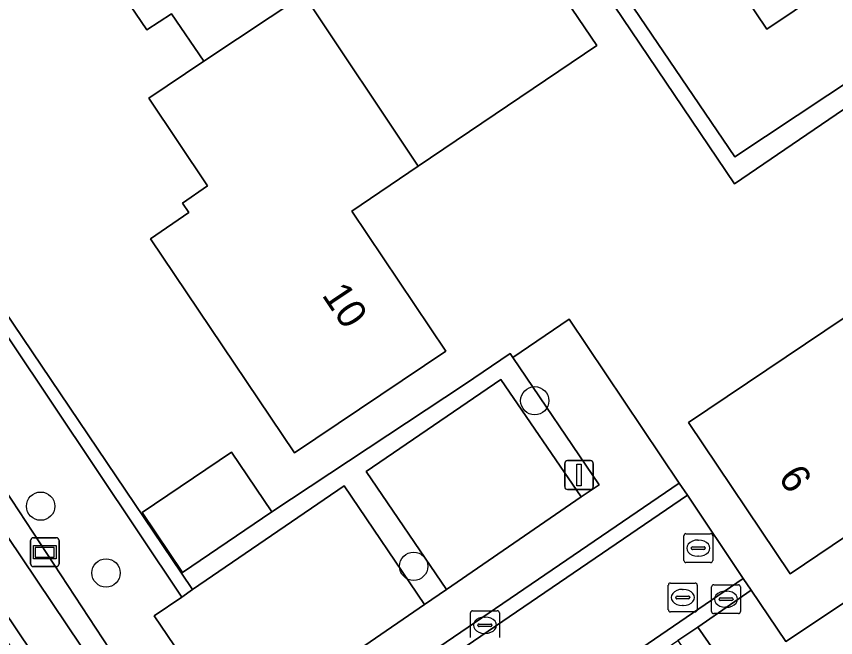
# Model space of a CAD drawing. Extents: x 158793 to 159888, y 384317 to 385256.
# Drawn here: x 158945.21 to 158973.54, y 384634.6 to 384656.08 of the extents above; entities that cross this region are included whole.
import ezdxf

# ---------------------------------------------------------------- set-up
doc = ezdxf.new("R2010")
doc.units = 0
for name, color, linetype in [('IMGEO_Boom', 7, 'Continuous'), ('IMGEO_Erf', 7, 'Continuous'), ('IMGEO_Groenvoorziening', 7, 'Continuous'), ('IMGEO_Haag', 7, 'Continuous'), ('IMGEO_Hek', 7, 'Continuous'), ('IMGEO_Kolk', 7, 'Continuous'), ('IMGEO_Lichtmast', 7, 'Continuous'), ('IMGEO_Pand', 7, 'Continuous'), ('IMGEO_Pand_nummerreeks', 7, 'Continuous'), ('IMGEO_Parkeervlak_open', 7, 'Continuous'), ('IMGEO_Rijbaan_lokaal_open', 7, 'Continuous'), ('IMGEO_Rioolput', 7, 'Continuous'), ('IMGEO_Straatnaambord', 7, 'Continuous'), ('IMGEO_Voetpad_halfverhard', 7, 'Continuous'), ('IMGEO_Voetpad_open', 7, 'Continuous')]:
    doc.layers.add(name, color=color, linetype=linetype)

msp = doc.modelspace()

# ---------------------------------------------------------------- linework, layer by layer
at = {"layer": 'IMGEO_Boom'}
for centre in [(158963.138, 384642.792), (158946.048, 384639.147), (158958.95, 384637.068), (158948.309, 384636.838)]:
    msp.add_circle(centre, 0.489, dxfattribs=at)
at = {"layer": 'IMGEO_Erf'}
for points in [[(158977.807, 384655.577), (158970.042, 384650.292), (158941.462, 384692.581)], [(158939.596, 384653.583), (158950.919, 384636.829), (158950.958, 384636.856), (158949.554, 384638.926), (158952.648, 384641.018), (158954.049, 384638.948), (158960.703, 384643.352), (158962.287, 384644.421), (158962.382, 384644.283), (158964.327, 384645.61), (158968.134, 384639.947), (158968.418, 384639.524), (158970.35, 384636.65), (158970.621, 384636.247), (158971.818, 384634.466), (158975.716, 384637.065)], [(158976.795, 384640.054), (158971.967, 384636.804), (158968.458, 384642.042), (158975.882, 384647.025)]]:
    msp.add_lwpolyline(points, dxfattribs=at)
msp.add_lwpolyline([(158959.111, 384650.898), (158956.816, 384649.346), (158960.067, 384644.506), (158954.829, 384640.992), (158949.853, 384648.386), (158951.172, 384649.295), (158950.952, 384649.62), (158951.817, 384650.223), (158949.791, 384653.25), (158951.688, 384654.533), (158950.579, 384656.17), (158949.72, 384655.614), (158947.442, 384658.977), (158948.29, 384659.551), (158947.666, 384660.472), (158949.703, 384661.834), (158948.108, 384664.221), (158953.136, 384667.637), (158959.371, 384658.409), (158961.876, 384660.105), (158965.286, 384655.074)], close=True, dxfattribs=at)
at = {"layer": 'IMGEO_Groenvoorziening'}
for points in [[(158922.109, 384671.989), (158924.962, 384667.694), (158929.431, 384670.782), (158930.599, 384671.589), (158928.67, 384674.688), (158928.077, 384675.641), (158930.702, 384677.442), (158927, 384683.401), (158941.507, 384693.215), (158970.058, 384651.22), (158977.555, 384656.193), (158975.853, 384658.793), (158971.165, 384655.643), (158941.388, 384699.818)], [(158941.462, 384692.581), (158970.042, 384650.292), (158977.807, 384655.577), (158986.56, 384661.35), (158997.226, 384645.658), (159005.347, 384633.805), (158991.18, 384624.297), (158986.877, 384630.783), (158982.198, 384627.503), (158982.566, 384626.956), (158986.69, 384629.795), (158990.973, 384623.592), (159006.114, 384633.802), (158986.551, 384662.087), (158978.394, 384656.739), (158978.554, 384656.496), (158977.714, 384655.951), (158977.555, 384656.193), (158970.058, 384651.22), (158941.507, 384693.215)]]:
    msp.add_lwpolyline(points, dxfattribs=at)
for points in [[(158939.596, 384653.583), (158939.313, 384653.993), (158939.017, 384653.792), (158950.928, 384636.006), (158951.302, 384636.262), (158950.919, 384636.829)], [(158939.017, 384653.792), (158935.807, 384651.605), (158936.203, 384651.016), (158937.049, 384651.521), (158951.101, 384630.138), (158952.761, 384631.247), (158949.979, 384635.355), (158950.928, 384636.006)], [(158936.203, 384651.016), (158950.52, 384629.75), (158951.101, 384630.138), (158937.049, 384651.521)], [(158957.311, 384640.347), (158961.963, 384643.532), (158964.741, 384639.472), (158965.367, 384639.89), (158962.382, 384644.283), (158962.287, 384644.421), (158960.703, 384643.352), (158954.049, 384638.948), (158950.958, 384636.856), (158950.919, 384636.829), (158951.302, 384636.262), (158956.541, 384639.854), (158959.328, 384635.75), (158960.089, 384636.266)], [(158968.774, 384634.969), (158968.085, 384634.504), (158970.914, 384630.355), (158964.22, 384625.803), (158961.404, 384629.901), (158960.669, 384629.404), (158963.469, 384625.318), (158958.849, 384622.147), (158956.071, 384626.266), (158955.406, 384625.815), (158958.47, 384621.32), (158971.961, 384630.395)]]:
    msp.add_lwpolyline(points, close=True, dxfattribs=at)
at = {"layer": 'IMGEO_Haag'}
msp.add_lwpolyline([(158941.462, 384692.581), (158970.042, 384650.292), (158977.807, 384655.577), (158986.56, 384661.35), (158997.226, 384645.658), (159005.347, 384633.805), (158991.18, 384624.297), (158986.877, 384630.783), (158982.198, 384627.503), (158982.566, 384626.956), (158986.69, 384629.795), (158990.973, 384623.592), (159006.114, 384633.802), (158986.551, 384662.087), (158978.394, 384656.739), (158978.554, 384656.496), (158977.714, 384655.951), (158977.555, 384656.193), (158970.058, 384651.22), (158941.507, 384693.215)], dxfattribs=at)
for points in [[(158939.596, 384653.583), (158939.313, 384653.993), (158939.017, 384653.792), (158950.928, 384636.006), (158951.302, 384636.262), (158950.919, 384636.829)], [(158936.203, 384651.016), (158950.52, 384629.75), (158951.101, 384630.138), (158937.049, 384651.521)], [(158957.311, 384640.347), (158961.963, 384643.532), (158964.741, 384639.472), (158965.367, 384639.89), (158962.382, 384644.283), (158962.287, 384644.421), (158960.703, 384643.352), (158954.049, 384638.948), (158950.958, 384636.856), (158950.919, 384636.829), (158951.302, 384636.262), (158956.541, 384639.854), (158959.328, 384635.75), (158960.089, 384636.266)]]:
    msp.add_lwpolyline(points, close=True, dxfattribs=at)
at = {"layer": 'IMGEO_Hek'}
msp.add_lwpolyline([(158954.049, 384638.948), (158960.703, 384643.352)], dxfattribs=at)
at = {"layer": 'IMGEO_Kolk'}
for p, q in [((158969.328, 384636.432), (158970.18, 384636.432)), ((158969.253, 384635.506), (158969.253, 384636.358)), ((158969.741, 384636.212), (158969.766, 384636.212)), ((158970.254, 384636.358), (158970.254, 384635.506)), ((158969.512, 384635.926), (158969.512, 384635.938)), ((158969.95, 384635.889), (158969.552, 384635.889)), ((158969.555, 384635.975), (158969.953, 384635.975)), ((158969.996, 384635.938), (158969.996, 384635.926)), ((158969.764, 384635.652), (158969.739, 384635.652)), ((158960.914, 384634.604), (158960.914, 384635.456)), ((158960.989, 384635.53), (158961.841, 384635.53)), ((158961.402, 384635.31), (158961.427, 384635.31)), ((158961.915, 384635.456), (158961.915, 384634.604)), ((158970.18, 384635.432), (158969.328, 384635.432)), ((158961.173, 384635.024), (158961.173, 384635.036)), ((158961.611, 384634.987), (158961.213, 384634.987)), ((158961.216, 384635.073), (158961.614, 384635.073)), ((158961.657, 384635.036), (158961.657, 384635.024)), ((158961.425, 384634.75), (158961.4, 384634.75))]:
    msp.add_line(p, q, dxfattribs=at)
for points in [[(158969.328, 384636.432), (158970.18, 384636.432)], [(158969.253, 384635.506), (158969.253, 384636.358)], [(158970.254, 384636.358), (158970.254, 384635.506)], [(158960.914, 384634.604), (158960.914, 384635.456)], [(158960.989, 384635.53), (158961.841, 384635.53)], [(158961.915, 384635.456), (158961.915, 384634.604)], [(158970.18, 384635.432), (158969.328, 384635.432)]]:
    msp.add_lwpolyline(points, dxfattribs=at)
for centre, radius, start, end in [((158969.33, 384636.356), 0.0765, 91.552, 178.448), ((158969.33, 384636.356), 0.0765, 91.552, 178.448), ((158970.178, 384636.356), 0.0765, 1.552, 88.448), ((158970.178, 384636.356), 0.0765, 1.552, 88.448), ((158969.552, 384635.935), 0.0403, 85.8775, 175.7526), ((158969.549, 384635.925), 0.0366, 178.938, 274.7102), ((158969.953, 384635.932), 0.043, 264.8664, 352.4533), ((158969.957, 384635.937), 0.0386, 1.7309, 96.639), ((158960.991, 384635.454), 0.0765, 91.552, 178.448), ((158960.991, 384635.454), 0.0765, 91.552, 178.448), ((158961.839, 384635.454), 0.0765, 1.552, 88.448), ((158961.839, 384635.454), 0.0765, 1.552, 88.448), ((158969.33, 384635.508), 0.0765, 181.552, 268.448), ((158969.33, 384635.508), 0.0765, 181.552, 268.448), ((158970.178, 384635.508), 0.0765, 271.552, 358.448), ((158970.178, 384635.508), 0.0765, 271.552, 358.448), ((158961.213, 384635.033), 0.0403, 85.8775, 175.7526), ((158961.21, 384635.023), 0.0366, 178.938, 274.7102), ((158961.614, 384635.03), 0.043, 264.8664, 352.4533), ((158961.618, 384635.035), 0.0386, 1.7309, 96.639)]:
    msp.add_arc(centre, radius, start, end, dxfattribs=at)
for centre, major_axis, ratio, start_param, end_param in [((158969.74, 384635.932), (-0.387, 0.002), 0.722429, 4.712389, 7.853982), ((158969.765, 384635.932), (-0.39, 0.002), 0.717154, 1.570796, 4.712389), ((158961.401, 384635.03), (-0.387, 0.002), 0.722429, 4.712389, 7.853982), ((158961.426, 384635.03), (-0.39, 0.002), 0.717154, 1.570796, 4.712389)]:
    msp.add_ellipse(centre, major_axis=major_axis, ratio=ratio, start_param=start_param, end_param=end_param, dxfattribs=at)
at = {"layer": 'IMGEO_Lichtmast'}
for p, q in [((158964.274, 384640.722), (158965.064, 384640.722)), ((158965.064, 384640.722), (158964.274, 384640.722)), ((158964.174, 384639.822), (158964.174, 384640.622)), ((158964.174, 384640.622), (158964.174, 384639.822)), ((158965.164, 384640.622), (158965.164, 384639.822)), ((158965.164, 384639.822), (158965.164, 384640.622)), ((158965.064, 384639.722), (158964.274, 384639.722)), ((158964.274, 384639.722), (158965.064, 384639.722))]:
    msp.add_line(p, q, dxfattribs=at)
msp.add_lwpolyline([(158964.594, 384640.597), (158964.744, 384640.597), (158964.744, 384639.847), (158964.594, 384639.847), (158964.594, 384640.597)], dxfattribs=at)
for centre, start, end in [((158964.274, 384640.622), 90, 180), ((158964.274, 384640.622), 90, 180), ((158965.064, 384640.622), 0, 90), ((158965.064, 384640.622), 360, 90), ((158964.274, 384639.822), 180, 270), ((158964.274, 384639.822), 180, 270), ((158965.064, 384639.822), 270, 0), ((158965.064, 384639.822), 270, 0)]:
    msp.add_arc(centre, 0.1, start, end, dxfattribs=at)
at = {"layer": 'IMGEO_Pand'}
for points in [[(158953.136, 384667.637), (158948.108, 384664.221), (158949.703, 384661.834), (158947.666, 384660.472), (158948.29, 384659.551), (158947.442, 384658.977), (158949.72, 384655.614), (158950.579, 384656.17), (158951.688, 384654.533), (158955.154, 384656.841), (158959.111, 384650.898), (158965.286, 384655.074), (158961.876, 384660.105), (158959.371, 384658.409)], [(158951.688, 384654.533), (158949.791, 384653.25), (158951.817, 384650.223), (158950.952, 384649.62), (158951.172, 384649.295), (158949.853, 384648.386), (158954.829, 384640.992), (158960.067, 384644.506), (158956.816, 384649.346), (158959.111, 384650.898), (158955.154, 384656.841)], [(158982.012, 384645.186), (158980.723, 384647.095), (158977.701, 384645.062), (158977.111, 384645.927), (158976.77, 384645.705), (158975.882, 384647.025), (158968.458, 384642.042), (158971.967, 384636.804), (158976.795, 384640.054), (158978.456, 384637.583), (158984.077, 384641.463), (158981.676, 384644.941)], [(158949.554, 384638.926), (158950.958, 384636.856), (158954.049, 384638.948), (158952.648, 384641.018)]]:
    msp.add_lwpolyline(points, close=True, dxfattribs=at)
at = {"layer": 'IMGEO_Parkeervlak_open'}
for points in [[(158960.089, 384636.266), (158964.741, 384639.472), (158961.963, 384643.532), (158957.311, 384640.347)], [(158959.328, 384635.75), (158956.541, 384639.854), (158951.302, 384636.262), (158950.928, 384636.006), (158949.979, 384635.355), (158952.761, 384631.247)]]:
    msp.add_lwpolyline(points, close=True, dxfattribs=at)
at = {"layer": 'IMGEO_Rijbaan_lokaal_open'}
for points in [[(158920.881, 384670.173), (158923.955, 384665.633), (158949.957, 384626.932), (158968.418, 384639.524), (158968.134, 384639.947), (158950.085, 384627.638), (158924.353, 384665.905), (158921.285, 384670.455)], [(158941.972, 384632.67), (158949.064, 384622.099), (158970.35, 384636.65), (158968.418, 384639.524), (158949.957, 384626.932), (158923.955, 384665.633), (158920.881, 384670.173)]]:
    msp.add_lwpolyline(points, dxfattribs=at)
msp.add_lwpolyline([(158941.972, 384632.67), (158918.871, 384617.212), (158919.186, 384616.765), (158928.046, 384622.707), (158929.151, 384623.447), (158930.65, 384624.451), (158941.838, 384631.945), (158948.9, 384621.402), (158953.415, 384624.464), (158955.406, 384625.815), (158956.071, 384626.266), (158960.669, 384629.404), (158961.404, 384629.901), (158968.085, 384634.504), (158968.774, 384634.969), (158970.621, 384636.247), (158970.35, 384636.65), (158949.064, 384622.099)], close=True, dxfattribs=at)
at = {"layer": 'IMGEO_Rioolput'}
for p, q in [((158968.294, 384637.271), (158968.294, 384638.123)), ((158968.369, 384638.197), (158969.221, 384638.197)), ((158969.295, 384638.123), (158969.295, 384637.271)), ((158968.782, 384637.977), (158968.807, 384637.977)), ((158968.553, 384637.691), (158968.553, 384637.703)), ((158968.991, 384637.654), (158968.593, 384637.654)), ((158968.596, 384637.74), (158968.994, 384637.74)), ((158969.037, 384637.703), (158969.037, 384637.691)), ((158968.805, 384637.417), (158968.78, 384637.417)), ((158969.221, 384637.197), (158968.369, 384637.197)), ((158967.758, 384635.565), (158967.758, 384636.417)), ((158967.833, 384636.491), (158968.685, 384636.491)), ((158968.759, 384636.417), (158968.759, 384635.565)), ((158968.246, 384636.271), (158968.271, 384636.271)), ((158968.017, 384635.985), (158968.017, 384635.997)), ((158968.455, 384635.948), (158968.057, 384635.948)), ((158968.06, 384636.034), (158968.458, 384636.034)), ((158968.501, 384635.997), (158968.501, 384635.985)), ((158968.269, 384635.711), (158968.244, 384635.711)), ((158968.685, 384635.491), (158967.833, 384635.491))]:
    msp.add_line(p, q, dxfattribs=at)
for points in [[(158968.294, 384637.271), (158968.294, 384638.123)], [(158968.369, 384638.197), (158969.221, 384638.197)], [(158969.295, 384638.123), (158969.295, 384637.271)], [(158969.221, 384637.197), (158968.369, 384637.197)], [(158967.758, 384635.565), (158967.758, 384636.417)], [(158967.833, 384636.491), (158968.685, 384636.491)], [(158968.759, 384636.417), (158968.759, 384635.565)], [(158968.685, 384635.491), (158967.833, 384635.491)]]:
    msp.add_lwpolyline(points, dxfattribs=at)
for centre, radius, start, end in [((158968.371, 384638.121), 0.0765, 91.552, 178.448), ((158968.371, 384638.121), 0.0765, 91.552, 178.448), ((158969.219, 384638.121), 0.0765, 1.552, 88.448), ((158969.219, 384638.121), 0.0765, 1.552, 88.448), ((158968.593, 384637.7), 0.0403, 85.8775, 175.7526), ((158968.59, 384637.69), 0.0366, 178.938, 274.7102), ((158968.994, 384637.697), 0.043, 264.8664, 352.4533), ((158968.998, 384637.702), 0.0386, 1.7309, 96.639), ((158968.371, 384637.273), 0.0765, 181.552, 268.448), ((158968.371, 384637.273), 0.0765, 181.552, 268.448), ((158969.219, 384637.273), 0.0765, 271.552, 358.448), ((158969.219, 384637.273), 0.0765, 271.552, 358.448), ((158967.835, 384636.415), 0.0765, 91.552, 178.448), ((158967.835, 384636.415), 0.0765, 91.552, 178.448), ((158968.683, 384636.415), 0.0765, 1.552, 88.448), ((158968.683, 384636.415), 0.0765, 1.552, 88.448), ((158968.057, 384635.994), 0.0403, 85.8775, 175.7526), ((158968.054, 384635.984), 0.0366, 178.938, 274.7102), ((158968.458, 384635.991), 0.043, 264.8664, 352.4533), ((158968.462, 384635.996), 0.0386, 1.7309, 96.639), ((158967.835, 384635.567), 0.0765, 181.552, 268.448), ((158967.835, 384635.567), 0.0765, 181.552, 268.448), ((158968.683, 384635.567), 0.0765, 271.552, 358.448), ((158968.683, 384635.567), 0.0765, 271.552, 358.448)]:
    msp.add_arc(centre, radius, start, end, dxfattribs=at)
for centre, major_axis, ratio, start_param, end_param in [((158968.781, 384637.697), (-0.387, 0.002), 0.722429, 4.712389, 7.853982), ((158968.806, 384637.697), (-0.39, 0.002), 0.717154, 1.570796, 4.712389), ((158968.245, 384635.991), (-0.387, 0.002), 0.722429, 4.712389, 7.853982), ((158968.27, 384635.991), (-0.39, 0.002), 0.717154, 1.570796, 4.712389)]:
    msp.add_ellipse(centre, major_axis=major_axis, ratio=ratio, start_param=start_param, end_param=end_param, dxfattribs=at)
at = {"layer": 'IMGEO_Straatnaambord'}
for p, q in [((158945.697, 384637.157), (158945.697, 384637.957)), ((158945.697, 384637.957), (158945.697, 384637.157)), ((158945.797, 384638.057), (158946.587, 384638.057)), ((158946.587, 384638.057), (158945.797, 384638.057)), ((158946.687, 384637.957), (158946.687, 384637.157)), ((158946.687, 384637.157), (158946.687, 384637.957)), ((158946.587, 384637.057), (158945.797, 384637.057)), ((158945.797, 384637.057), (158946.587, 384637.057))]:
    msp.add_line(p, q, dxfattribs=at)
for points in [[(158945.798, 384637.789), (158946.586, 384637.789), (158946.586, 384637.325), (158945.798, 384637.325), (158945.798, 384637.789)], [(158945.863, 384637.724), (158945.863, 384637.39), (158946.521, 384637.39), (158946.521, 384637.724), (158945.863, 384637.724)]]:
    msp.add_lwpolyline(points, dxfattribs=at)
for centre, start, end in [((158945.797, 384637.957), 90, 180), ((158945.797, 384637.957), 90, 180), ((158946.587, 384637.957), 0, 90), ((158946.587, 384637.957), 360, 90), ((158945.797, 384637.157), 180, 270), ((158945.797, 384637.157), 180, 270), ((158946.587, 384637.157), 270, 0), ((158946.587, 384637.157), 270, 0)]:
    msp.add_arc(centre, 0.1, start, end, dxfattribs=at)
at = {"layer": 'IMGEO_Voetpad_halfverhard'}
msp.add_lwpolyline([(158942.526, 384699.967), (158942.084, 384700.551), (158938.197, 384703.116), (158936.004, 384699.719), (158937.66, 384698.642), (158939.315, 384701.171), (158941.388, 384699.818), (158971.165, 384655.643), (158975.853, 384658.793), (158977.555, 384656.193), (158977.714, 384655.951), (158978.554, 384656.496), (158978.394, 384656.739), (158976.688, 384659.337), (158990.17, 384668.443), (158988.632, 384670.744), (158987.037, 384669.652), (158988.039, 384668.203), (158971.449, 384657.024), (158953.921, 384683.081), (158955.391, 384684.072), (158953.693, 384686.565), (158952.229, 384685.559)], close=True, dxfattribs=at)
at = {"layer": 'IMGEO_Voetpad_open'}
for points in [[(158921.285, 384670.455), (158924.353, 384665.905), (158950.085, 384627.638), (158968.134, 384639.947), (158964.327, 384645.61), (158962.382, 384644.283), (158965.367, 384639.89), (158964.741, 384639.472), (158960.089, 384636.266), (158959.328, 384635.75), (158952.761, 384631.247), (158951.101, 384630.138), (158950.52, 384629.75), (158936.203, 384651.016), (158935.807, 384651.605), (158931.31, 384658.301), (158930.791, 384659.038), (158926.191, 384665.854), (158925.456, 384666.95), (158924.962, 384667.694), (158922.109, 384671.989)], [(158975.716, 384637.065), (158971.818, 384634.466), (158970.621, 384636.247), (158968.774, 384634.969), (158971.961, 384630.395), (158958.47, 384621.32), (158955.406, 384625.815), (158953.415, 384624.464), (158954.158, 384623.366), (158957.417, 384618.552), (158959.741, 384620.123), (158963.155, 384622.43), (158966.711, 384624.833), (158970.06, 384627.101), (158974.168, 384629.884)]]:
    msp.add_lwpolyline(points, dxfattribs=at)

# ---------------------------------------------------------------- texts
at = {"layer": 'IMGEO_Pand_nummerreeks'}
for s, rotation, p in [('10', 303.8832, (158955.754, 384646.444)), ('6', 303.8193, (158971.535, 384640.143))]:
    msp.add_text(s, height=1, rotation=rotation, dxfattribs=at).set_placement(p)

doc.saveas('drawing.dxf')
